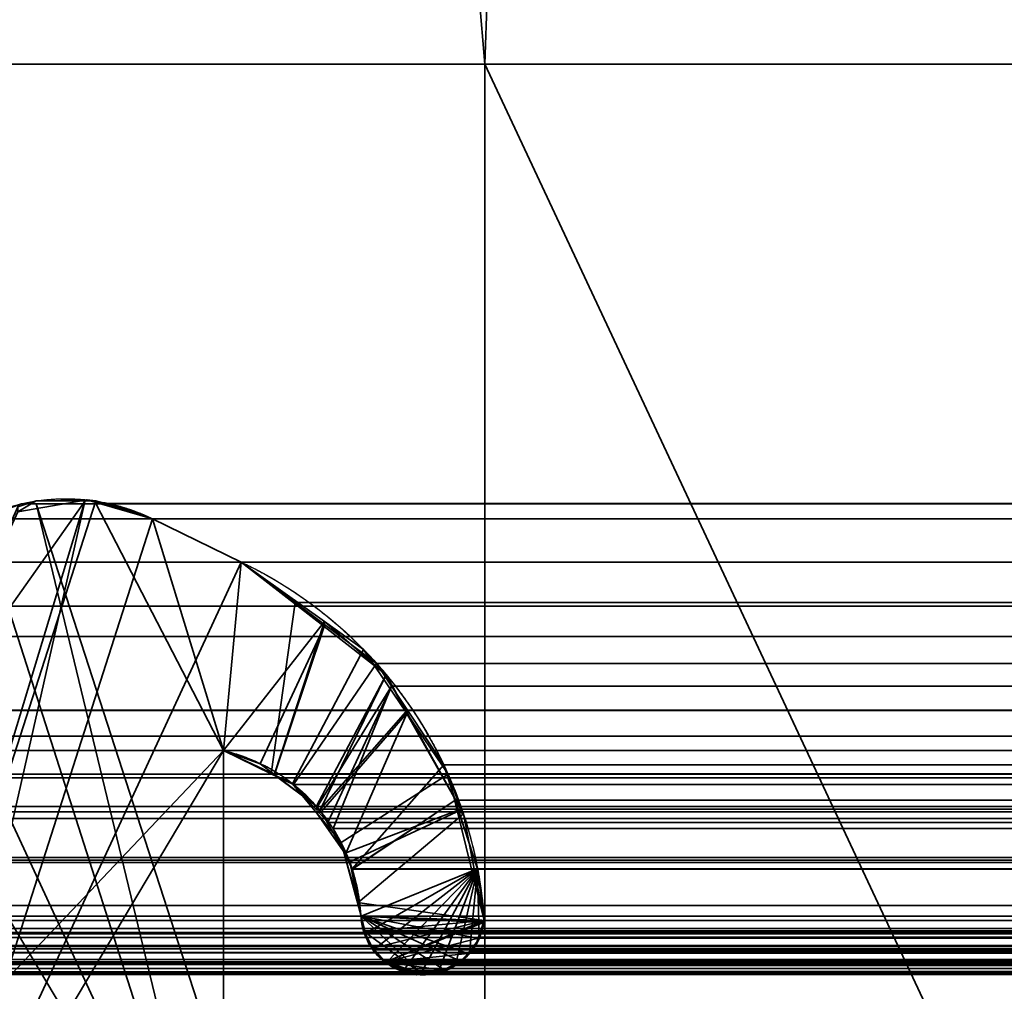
# Model space of a CAD drawing. Header units: millimetres. Extents: x -490 to 6690, y -115 to 152.
# Tile 315 of 656: x 1142.8 to 1147.45, y 8.62 to 13.21. Entities that reach past the tile are written whole.
import ezdxf

# ---------------------------------------------------------------- set-up
doc = ezdxf.new("R2010")
doc.units = ezdxf.units.MM
doc.layers.add('151', color=253, linetype='Continuous')

# ---------------------------------------------------------------- blocks, each defined once
blk = doc.blocks.new('UG_SURFACE_002')
at = {"layer": '151', "color": 252, "linetype": 'Continuous', "lineweight": 35}
for points in [[(2040, -6.2, 2202.5001), (2040, 133.2, 2202.5001), (960, 133.2, 2202.5001), (960, -6.2, 2202.5001)], [(1110, -6.2, 2052.5), (1110, 133.2, 2052.5), (1890, 133.2, 2052.5), (1890, -6.2, 2052.5)]]:
    blk.add_3dface(points, dxfattribs=at)
blk = doc.blocks.new('UG_SURFACE_131')
at = {"layer": '151', "color": 254, "linetype": 'Continuous', "lineweight": 35}
for points in [[(1141, 13, 2016.5), (1145, 13, 2012.5), (1148.7499, 131.75, 2008.75), (1137, 21, 2020.4999)], [(1148.7499, 131.75, -7.5), (1148.7499, 5, -7.5), (1137, 106, -7.5)], [(1145, 13, 2012.5), (1145, 5, 2012.5), (1148.7499, 5, 2008.75), (1148.7499, 131.75, 2008.75)], [(1137, 21, -7.5), (1137, 106, -7.5), (1145, 13, -7.5), (1141, 13, -7.5)], [(1145, 13, -7.5), (1137, 106, -7.5), (1148.7499, 5, -7.5)], [(1145, 13, 2012.5), (1141, 13, 2016.5), (1141, 13, -7.5), (1145, 13, -7.5)], [(1145, 5, 2012.5), (1145, 13, 2012.5), (1145, 13, -7.5), (1145, 5, -7.5)], [(1148.7499, 5, -7.5), (1145, 5, -7.5), (1145, 13, -7.5)]]:
    blk.add_3dface(points, dxfattribs=at)
blk = doc.blocks.new('UG_SURFACE_133')
at = {"layer": '151', "color": 254, "linetype": 'Continuous', "lineweight": 35}
for points in [[(1875.25, -10, 2032.7499), (1875.25, 136.75, 2032.7499), (1124.75, 136.75, 2032.7499), (1124.75, -10, 2032.7499)], [(1137, 21, 2020.4999), (1148.7499, 131.75, 2008.75), (1145, 13, 2012.5), (1141, 13, 2016.5)], [(1148.7499, 131.75, 2008.75), (1148.7499, 5, 2008.75), (1145, 5, 2012.5), (1145, 13, 2012.5)], [(1867.4999, 21, 2025.0001), (1867.4999, -8, 2025.0001), (1132.5001, -8, 2025.0001), (1132.5001, 21, 2025.0001)], [(1863, 5, 2020.4999), (1863, 21, 2020.4999), (1137, 21, 2020.4999), (1137, 5, 2020.4999)], [(1859, 13, 2016.5), (1859, 5, 2016.5), (1141, 5, 2016.5), (1141, 13, 2016.5)], [(1859, 13, 2016.5), (1141, 13, 2016.5), (1145, 13, 2012.5), (1855, 13, 2012.5)], [(1855, 5, 2012.5), (1855, 13, 2012.5), (1145, 13, 2012.5), (1145, 5, 2012.5)]]:
    blk.add_3dface(points, dxfattribs=at)
blk = doc.blocks.new('UG_SURFACE_159')
at = {"layer": '151', "color": 14, "linetype": 'Continuous', "lineweight": 35}
for points in [[(1867.3, -10, 2024.8001), (1867.3, 19, 2024.8001), (1132.7, 19, 2024.8001), (1132.7, -10, 2024.8001)], [(1863.25, 16.25, 2020.75), (1863.25, -22, 2020.75), (1136.75, -22, 2020.75), (1136.75, 16.25, 2020.75)]]:
    blk.add_3dface(points, dxfattribs=at)
blk = doc.blocks.new('UG_SURFACE_160')
at = {"layer": '151', "color": 7, "linetype": 'Continuous', "lineweight": 35}
for points in [[(1136.75, 16, 2020.75), (1136.75, -22, 2020.75), (1863.25, -22, 2020.75), (1863.25, 16, 2020.75)], [(1863, 16, 2020.4999), (1863, -22, 2020.4999), (1137, -22, 2020.4999), (1137, 16, 2020.4999)]]:
    blk.add_3dface(points, dxfattribs=at)
blk = doc.blocks.new('UG_SURFACE_165')
at = {"layer": '151', "color": 253, "linetype": 'Continuous', "lineweight": 35}
for points in [[(1143.4294, 10.853, 2014.0705), (1143.1201, 10.9421, 2014.38), (1143.1121, 10.9407, 2014.3881), (1142.2769, 7.26, 2015.223)], [(1143.1121, 10.9407, 2014.3881), (1142.7932, 10.8848, 2014.7069), (1142.2769, 9.7575, 2015.223), (1142.2769, 8.1895, 2015.223)], [(1142.2769, 8.1895, 2015.223), (1142.2769, 7.26, 2015.223), (1143.1121, 10.9407, 2014.3881)], [(1142.2769, 8.1895, -7.5), (1142.2769, 9.7575, -7.5), (1143.1118, 10.9368, -7.5), (1143.1612, 10.9368, -7.5)], [(1142.7931, 10.9096, -7.5), (1142.8802, 10.9368, -7.5), (1143.1118, 10.9368, -7.5), (1142.2769, 9.7575, -7.5)], [(1143.1612, 10.9368, -7.5), (1143.4294, 10.853, -7.5), (1143.765, 9.7575, -7.5), (1142.2769, 8.1895, -7.5)], [(1142.8802, 10.9368, -7.5), (1142.7931, 10.9096, -7.5), (1142.7932, 10.8848, 2014.7069)], [(1142.8802, 10.9368, -7.5), (1142.7932, 10.8848, 2014.7069), (1143.1121, 10.9407, 2014.3881)], [(1143.1121, 10.9407, 2014.3881), (1143.1118, 10.9368, -7.5), (1142.8802, 10.9368, -7.5)], [(1143.1118, 10.9368, -7.5), (1143.1121, 10.9407, 2014.3881), (1143.1201, 10.9421, 2014.38)], [(1143.1201, 10.9421, 2014.38), (1143.1612, 10.9368, -7.5), (1143.1118, 10.9368, -7.5)], [(1143.1201, 10.9421, 2014.38), (1143.4294, 10.853, -7.5), (1143.1612, 10.9368, -7.5)], [(1143.1201, 10.9421, 2014.38), (1143.4294, 10.853, 2014.0705), (1143.4294, 10.853, -7.5)], [(1142.2769, 7.26, 2015.223), (1143.8484, 10.6485, 2013.6516), (1143.4294, 10.853, 2014.0705)], [(1143.8484, 10.6485, -7.5), (1143.4294, 10.853, -7.5), (1143.4294, 10.853, 2014.0705), (1143.8484, 10.6485, 2013.6516)], [(1143.765, 9.7575, -7.5), (1143.4294, 10.853, -7.5), (1143.8484, 10.6485, -7.5), (1144.2422, 10.3669, -7.5)], [(1143.765, 9.7575, 2013.7351), (1143.8484, 10.6485, 2013.6516), (1142.2769, 7.26, 2015.223)], [(1144.2405, 10.3439, 2013.2594), (1143.8484, 10.6485, 2013.6516), (1143.765, 9.7575, 2013.7351), (1143.939, 9.6957, 2013.561)], [(1143.8484, 10.6485, -7.5), (1143.8484, 10.6485, 2013.6516), (1144.2405, 10.3439, 2013.2594)], [(1144.2405, 10.3439, 2013.2594), (1144.2422, 10.3669, -7.5), (1143.8484, 10.6485, -7.5)], [(1144.0047, 9.6427, -7.5), (1143.765, 9.7575, -7.5), (1144.2422, 10.3669, -7.5)], [(1144.2405, 10.3439, 2013.2594), (1143.939, 9.6957, 2013.561), (1144.0067, 9.6444, 2013.4933)], [(1144.2422, 10.3669, -7.5), (1144.4269, 10.2347, -7.5), (1144.0904, 9.6016, -7.5), (1144.0047, 9.6427, -7.5)], [(1144.0067, 9.6444, 2013.4933), (1144.204, 9.4949, 2013.2959), (1144.5343, 10.1155, 2012.9657), (1144.2405, 10.3439, 2013.2594)], [(1144.2422, 10.3669, -7.5), (1144.2405, 10.3439, 2013.2594), (1144.5343, 10.1155, 2012.9657)], [(1144.5343, 10.1155, 2012.9657), (1144.4269, 10.2347, -7.5), (1144.2422, 10.3669, -7.5)], [(1144.2058, 9.4628, -7.5), (1144.0904, 9.6016, -7.5), (1144.4269, 10.2347, -7.5), (1144.6265, 9.9404, -7.5)], [(1144.5343, 10.1155, 2012.9657), (1144.6265, 9.9404, -7.5), (1144.4269, 10.2347, -7.5)], [(1144.5343, 10.1155, 2012.9657), (1144.204, 9.4949, 2013.2959), (1144.2207, 9.4752, 2013.2792)], [(1144.2207, 9.4752, 2013.2792), (1144.2263, 9.4687, 2013.2737), (1144.6334, 9.9368, 2012.8665), (1144.5343, 10.1155, 2012.9657)], [(1144.5343, 10.1155, 2012.9657), (1144.6334, 9.9368, 2012.8665), (1144.6265, 9.9404, -7.5)], [(1144.6265, 9.9404, -7.5), (1144.8262, 9.6461, -7.5), (1144.3212, 9.324, -7.5), (1144.2058, 9.4628, -7.5)], [(1144.6334, 9.9368, 2012.8665), (1144.2263, 9.4687, 2013.2737), (1144.3411, 9.269, 2013.159)], [(1144.3411, 9.269, 2013.159), (1144.3617, 9.2331, 2013.1383), (1144.8882, 9.4775, 2012.6119), (1144.6334, 9.9368, 2012.8665)], [(1144.6265, 9.9404, -7.5), (1144.6334, 9.9368, 2012.8665), (1144.8882, 9.4775, 2012.6119)], [(1144.8882, 9.4775, 2012.6119), (1144.8262, 9.6461, -7.5), (1144.6265, 9.9404, -7.5)], [(1142.2769, 7.26, -7.5), (1143.765, 9.7575, -7.5), (1143.765, 8.1895, -7.5)], [(1143.765, 9.7575, -7.5), (1142.2769, 7.26, -7.5), (1142.2769, 8.1895, -7.5)], [(1142.2769, 7.26, 2015.223), (1143.765, 8.1895, 2013.7351), (1143.765, 9.7575, 2013.7351)], [(1143.765, 8.1895, -7.5), (1143.765, 9.7575, -7.5), (1143.765, 9.7575, 2013.7351), (1143.765, 8.1895, 2013.7351)], [(1143.765, 9.7575, -7.5), (1144.0047, 9.6427, -7.5), (1144.0067, 9.6444, 2013.4933)], [(1144.0067, 9.6444, 2013.4933), (1143.939, 9.6957, 2013.561), (1143.765, 9.7575, -7.5)], [(1143.939, 9.6957, 2013.561), (1143.765, 9.7575, 2013.7351), (1143.765, 9.7575, -7.5)], [(1144.204, 9.4949, 2013.2959), (1144.0067, 9.6444, 2013.4933), (1144.0047, 9.6427, -7.5)], [(1144.204, 9.4949, 2013.2959), (1144.0047, 9.6427, -7.5), (1144.0904, 9.6016, -7.5)], [(1144.3354, 9.2711, -7.5), (1144.3212, 9.324, -7.5), (1144.8262, 9.6461, -7.5), (1144.8683, 9.4752, -7.5)], [(1144.8882, 9.4775, 2012.6119), (1144.8683, 9.4752, -7.5), (1144.8262, 9.6461, -7.5)], [(1144.0904, 9.6016, -7.5), (1144.2058, 9.4628, -7.5), (1144.2207, 9.4752, 2013.2792)], [(1144.2207, 9.4752, 2013.2792), (1144.204, 9.4949, 2013.2959), (1144.0904, 9.6016, -7.5)], [(1144.2263, 9.4687, 2013.2737), (1144.2207, 9.4752, 2013.2792), (1144.2058, 9.4628, -7.5)], [(1144.3411, 9.269, 2013.159), (1144.2263, 9.4687, 2013.2737), (1144.2058, 9.4628, -7.5)], [(1144.2058, 9.4628, -7.5), (1144.3212, 9.324, -7.5), (1144.3411, 9.269, 2013.159)], [(1144.3976, 9.0398, -7.5), (1144.3354, 9.2711, -7.5), (1144.8683, 9.4752, -7.5), (1144.9964, 8.9555, -7.5)], [(1144.8987, 9.4585, 2012.6014), (1144.8882, 9.4775, 2012.6119), (1144.3617, 9.2331, 2013.1383), (1144.4017, 9.0398, 2013.0985)], [(1144.4017, 9.0398, 2013.0985), (1144.4149, 8.9755, 2013.0851), (1144.9964, 8.9555, 2012.5036), (1144.8987, 9.4585, 2012.6014)], [(1144.8683, 9.4752, -7.5), (1144.8882, 9.4775, 2012.6119), (1144.8987, 9.4585, 2012.6014)], [(1144.8987, 9.4585, 2012.6014), (1144.9964, 8.9555, -7.5), (1144.8683, 9.4752, -7.5)], [(1144.8987, 9.4585, 2012.6014), (1144.9964, 8.9555, 2012.5036), (1144.9964, 8.9555, -7.5)], [(1144.3212, 9.324, -7.5), (1144.3354, 9.2711, -7.5), (1144.3411, 9.269, 2013.159)], [(1144.3354, 9.2711, -7.5), (1144.3976, 9.0398, -7.5), (1144.4017, 9.0398, 2013.0985)], [(1144.4017, 9.0398, 2013.0985), (1144.3617, 9.2331, 2013.1383), (1144.3354, 9.2711, -7.5)], [(1144.3617, 9.2331, 2013.1383), (1144.3411, 9.269, 2013.159), (1144.3354, 9.2711, -7.5)], [(1144.3976, 9.0398, -7.5), (1144.4149, 8.9755, -7.5), (1144.4149, 8.9755, 2013.0851)], [(1144.4149, 8.9755, 2013.0851), (1144.4017, 9.0398, 2013.0985), (1144.3976, 9.0398, -7.5)], [(1144.9964, 8.9555, -7.5), (1144.4149, 8.9755, -7.5), (1144.3976, 9.0398, -7.5)], [(1144.4149, 8.9755, -7.5), (1144.4347, 8.9011, -7.5), (1144.4315, 8.9016, 2013.0687)], [(1144.4315, 8.9016, 2013.0687), (1144.4211, 8.9281, 2013.0789), (1144.4149, 8.9755, -7.5)], [(1144.4211, 8.9281, 2013.0789), (1144.4149, 8.9755, 2013.0851), (1144.4149, 8.9755, -7.5)], [(1144.4347, 8.9011, -7.5), (1144.4149, 8.9755, -7.5), (1144.9964, 8.9555, -7.5)], [(1144.7031, 8.7035, 2012.7969), (1144.4149, 8.9755, 2013.0851), (1144.4211, 8.9281, 2013.0789), (1144.4315, 8.9016, 2013.0687)], [(1144.4149, 8.9755, 2013.0851), (1144.7031, 8.7035, 2012.7969), (1144.807, 8.7219, 2012.6932)], [(1144.4149, 8.9755, 2013.0851), (1144.8852, 8.7637, 2012.6147), (1144.9152, 8.7853, 2012.5847), (1144.9236, 8.7973, 2012.5763)], [(1144.4149, 8.9755, 2013.0851), (1144.9723, 8.8702, 2012.5277), (1144.9938, 8.9461, 2012.5062)], [(1144.807, 8.7219, 2012.6932), (1144.8337, 8.7266, 2012.6662), (1144.8852, 8.7637, 2012.6147), (1144.4149, 8.9755, 2013.0851)], [(1144.9236, 8.7973, 2012.5763), (1144.9711, 8.8662, 2012.5289), (1144.9723, 8.8702, 2012.5277), (1144.4149, 8.9755, 2013.0851)], [(1144.9938, 8.9461, 2012.5062), (1144.9964, 8.9555, 2012.5036), (1144.4149, 8.9755, 2013.0851)], [(1144.9964, 8.9555, -7.5), (1144.472, 8.8253, -7.5), (1144.4466, 8.8564, -7.5), (1144.4347, 8.9011, -7.5)], [(1144.9964, 8.9555, -7.5), (1144.529, 8.7588, -7.5), (1144.5247, 8.761, -7.5), (1144.472, 8.8253, -7.5)], [(1144.529, 8.7588, -7.5), (1144.9964, 8.9555, -7.5), (1144.9932, 8.946, -7.5)], [(1144.529, 8.7588, -7.5), (1144.9932, 8.946, -7.5), (1144.9678, 8.8716, -7.5)], [(1144.9678, 8.8716, -7.5), (1144.9932, 8.946, -7.5), (1144.9938, 8.9461, 2012.5062)], [(1144.9938, 8.9461, 2012.5062), (1144.9723, 8.8702, 2012.5277), (1144.9678, 8.8716, -7.5)], [(1144.9932, 8.946, -7.5), (1144.9964, 8.9555, -7.5), (1144.9964, 8.9555, 2012.5036)], [(1144.9964, 8.9555, 2012.5036), (1144.9938, 8.9461, 2012.5062), (1144.9932, 8.946, -7.5)], [(1144.4551, 8.8411, 2013.0451), (1144.4315, 8.9016, 2013.0687), (1144.4347, 8.9011, -7.5)], [(1144.4315, 8.9016, 2013.0687), (1144.4551, 8.8411, 2013.0451), (1144.4696, 8.8254, 2013.0303)], [(1144.4696, 8.8254, 2013.0303), (1144.5299, 8.7605, 2012.97), (1144.7031, 8.7035, 2012.7969), (1144.4315, 8.9016, 2013.0687)], [(1144.4347, 8.9011, -7.5), (1144.4466, 8.8564, -7.5), (1144.4551, 8.8411, 2013.0451)], [(1144.4466, 8.8564, -7.5), (1144.472, 8.8253, -7.5), (1144.4696, 8.8254, 2013.0303)], [(1144.4696, 8.8254, 2013.0303), (1144.4551, 8.8411, 2013.0451), (1144.4466, 8.8564, -7.5)], [(1144.529, 8.7588, -7.5), (1144.9678, 8.8716, -7.5), (1144.9566, 8.8389, -7.5), (1144.9201, 8.8, -7.5)], [(1144.9711, 8.8662, 2012.5289), (1144.9201, 8.8, -7.5), (1144.9566, 8.8389, -7.5)], [(1144.9711, 8.8662, 2012.5289), (1144.9236, 8.7973, 2012.5763), (1144.9201, 8.8, -7.5)], [(1144.9566, 8.8389, -7.5), (1144.9678, 8.8716, -7.5), (1144.9723, 8.8702, 2012.5277)], [(1144.9723, 8.8702, 2012.5277), (1144.9711, 8.8662, 2012.5289), (1144.9566, 8.8389, -7.5)], [(1144.5299, 8.7605, 2012.97), (1144.4696, 8.8254, 2013.0303), (1144.472, 8.8253, -7.5)], [(1144.472, 8.8253, -7.5), (1144.5247, 8.761, -7.5), (1144.5299, 8.7605, 2012.97)], [(1144.529, 8.7588, -7.5), (1144.9201, 8.8, -7.5), (1144.8842, 8.7619, -7.5)], [(1144.8842, 8.7619, -7.5), (1144.9201, 8.8, -7.5), (1144.9236, 8.7973, 2012.5763)], [(1144.9236, 8.7973, 2012.5763), (1144.9152, 8.7853, 2012.5847), (1144.8842, 8.7619, -7.5)], [(1144.5247, 8.761, -7.5), (1144.529, 8.7588, -7.5), (1144.5299, 8.7605, 2012.97)], [(1144.8842, 8.7619, -7.5), (1144.8722, 8.7491, -7.5), (1144.8051, 8.7214, -7.5), (1144.529, 8.7588, -7.5)], [(1144.5403, 8.7493, 2012.9597), (1144.5299, 8.7605, 2012.97), (1144.529, 8.7588, -7.5)], [(1144.529, 8.7588, -7.5), (1144.6084, 8.7196, -7.5), (1144.6079, 8.7245, 2012.892)], [(1144.6079, 8.7245, 2012.892), (1144.5403, 8.7493, 2012.9597), (1144.529, 8.7588, -7.5)], [(1144.6084, 8.7196, -7.5), (1144.529, 8.7588, -7.5), (1144.8051, 8.7214, -7.5)], [(1144.6937, 8.7018, 2012.8064), (1144.5299, 8.7605, 2012.97), (1144.5403, 8.7493, 2012.9597), (1144.6079, 8.7245, 2012.892)], [(1144.6937, 8.7018, 2012.8064), (1144.7031, 8.7035, 2012.7969), (1144.5299, 8.7605, 2012.97)], [(1144.8051, 8.7214, -7.5), (1144.8722, 8.7491, -7.5), (1144.8852, 8.7637, 2012.6147)], [(1144.8852, 8.7637, 2012.6147), (1144.8337, 8.7266, 2012.6662), (1144.8051, 8.7214, -7.5)], [(1144.8722, 8.7491, -7.5), (1144.8842, 8.7619, -7.5), (1144.8852, 8.7637, 2012.6147)], [(1144.9152, 8.7853, 2012.5847), (1144.8852, 8.7637, 2012.6147), (1144.8842, 8.7619, -7.5)], [(1144.6079, 8.7245, 2012.892), (1144.6084, 8.7196, -7.5), (1144.6351, 8.7063, -7.5)], [(1144.6773, 8.6989, 2012.8226), (1144.6079, 8.7245, 2012.892), (1144.6351, 8.7063, -7.5)], [(1144.6079, 8.7245, 2012.892), (1144.6773, 8.6989, 2012.8226), (1144.6937, 8.7018, 2012.8064)], [(1144.6943, 8.7043, -7.5), (1144.6351, 8.7063, -7.5), (1144.6084, 8.7196, -7.5), (1144.8051, 8.7214, -7.5)], [(1144.6351, 8.7063, -7.5), (1144.6943, 8.7043, -7.5), (1144.6937, 8.7018, 2012.8064)], [(1144.6937, 8.7018, 2012.8064), (1144.6773, 8.6989, 2012.8226), (1144.6351, 8.7063, -7.5)], [(1144.7031, 8.7035, 2012.7969), (1144.6937, 8.7018, 2012.8064), (1144.6943, 8.7043, -7.5)], [(1144.7039, 8.7039, -7.5), (1144.6943, 8.7043, -7.5), (1144.8051, 8.7214, -7.5)], [(1144.6943, 8.7043, -7.5), (1144.7039, 8.7039, -7.5), (1144.7031, 8.7035, 2012.7969)], [(1144.807, 8.7219, 2012.6932), (1144.7031, 8.7035, 2012.7969), (1144.7039, 8.7039, -7.5)], [(1144.7039, 8.7039, -7.5), (1144.7582, 8.7021, -7.5), (1144.807, 8.7219, 2012.6932)], [(1144.8051, 8.7214, -7.5), (1144.7582, 8.7021, -7.5), (1144.7039, 8.7039, -7.5)], [(1144.7582, 8.7021, -7.5), (1144.8051, 8.7214, -7.5), (1144.807, 8.7219, 2012.6932)], [(1144.8337, 8.7266, 2012.6662), (1144.807, 8.7219, 2012.6932), (1144.8051, 8.7214, -7.5)]]:
    blk.add_3dface(points, dxfattribs=at)
blk = doc.blocks.new('UG_SURFACE_166')
at = {"layer": '151', "color": 253, "linetype": 'Continuous', "lineweight": 35}
for points in [[(1142.612, 10.853, 2014.888), (1142.8112, 10.9236, 2014.6887), (1142.8801, 10.9237, 2014.6198), (1143.765, 7.26, 2013.7351)], [(1142.8112, 10.9236, 2014.6887), (1142.612, 10.853, 2014.888), (1857.388, 10.853, 2014.888)], [(1857.1888, 10.9236, 2014.6887), (1857.1199, 10.9237, 2014.6198), (1142.8801, 10.9237, 2014.6198), (1142.8112, 10.9236, 2014.6887)], [(1142.8112, 10.9236, 2014.6887), (1857.388, 10.853, 2014.888), (1857.1888, 10.9236, 2014.6887)], [(1142.8801, 10.9237, 2014.6198), (1857.1199, 10.9237, 2014.6198), (1856.8387, 10.9244, 2014.3387), (1143.1613, 10.9244, 2014.3387)], [(1142.8801, 10.9237, 2014.6198), (1143.1613, 10.9244, 2014.3387), (1143.765, 9.7575, 2013.7351), (1143.765, 8.1895, 2013.7351)], [(1143.765, 8.1895, 2013.7351), (1143.765, 7.26, 2013.7351), (1142.8801, 10.9237, 2014.6198)], [(1143.2259, 10.9245, 2014.2741), (1143.1613, 10.9244, 2014.3387), (1856.8387, 10.9244, 2014.3387)], [(1143.765, 9.7575, 2013.7351), (1143.1613, 10.9244, 2014.3387), (1143.2259, 10.9245, 2014.2741), (1143.4294, 10.853, 2014.0705)], [(1143.2259, 10.9245, 2014.2741), (1856.8387, 10.9244, 2014.3387), (1856.7741, 10.9245, 2014.2741)], [(1856.7741, 10.9245, 2014.2741), (1143.4294, 10.853, 2014.0705), (1143.2259, 10.9245, 2014.2741)], [(1856.7741, 10.9245, 2014.2741), (1856.5706, 10.853, 2014.0705), (1143.4294, 10.853, 2014.0705)], [(1142.612, 10.853, 2014.888), (1142.193, 10.6485, 2015.3072), (1857.807, 10.6485, 2015.3072), (1857.388, 10.853, 2014.888)], [(1143.765, 7.26, 2013.7351), (1142.193, 10.6485, 2015.3072), (1142.612, 10.853, 2014.888)], [(1143.8484, 10.6485, 2013.6516), (1143.4294, 10.853, 2014.0705), (1856.5706, 10.853, 2014.0705), (1856.1516, 10.6485, 2013.6516)], [(1143.765, 9.7575, 2013.7351), (1143.4294, 10.853, 2014.0705), (1143.8484, 10.6485, 2013.6516)], [(1858.1516, 10.44, 2015.6517), (1857.807, 10.6485, 2015.3072), (1142.193, 10.6485, 2015.3072), (1141.8484, 10.44, 2015.6517)], [(1142.2769, 9.7575, 2015.223), (1142.193, 10.6485, 2015.3072), (1143.765, 7.26, 2013.7351)], [(1143.8484, 10.6485, 2013.6516), (1144.1035, 10.4574, 2013.3965), (1143.9905, 9.6484, 2013.5095), (1143.765, 9.7575, 2013.7351)], [(1143.8484, 10.6485, 2013.6516), (1856.1516, 10.6485, 2013.6516), (1855.8965, 10.4574, 2013.3965), (1144.1035, 10.4574, 2013.3965)], [(1141.8484, 10.44, 2015.6517), (1141.7125, 10.2966, 2015.7874), (1858.2875, 10.2966, 2015.7874)], [(1141.8484, 10.44, 2015.6517), (1858.2875, 10.2966, 2015.7874), (1858.1516, 10.44, 2015.6517)], [(1144.1035, 10.4574, 2013.3965), (1144.4877, 10.1696, 2013.0122), (1144.0957, 9.5975, 2013.4044), (1143.9905, 9.6484, 2013.5095)], [(1144.4877, 10.1696, 2013.0122), (1144.1035, 10.4574, 2013.3965), (1855.8965, 10.4574, 2013.3965)], [(1144.4877, 10.1696, 2013.0122), (1855.8965, 10.4574, 2013.3965), (1855.5123, 10.1696, 2013.0122)], [(1858.6174, 9.9482, 2016.1176), (1858.2875, 10.2966, 2015.7874), (1141.7125, 10.2966, 2015.7874), (1141.3826, 9.9482, 2016.1176)], [(1144.2013, 9.4807, 2013.2987), (1144.0957, 9.5975, 2013.4044), (1144.4877, 10.1696, 2013.0122), (1144.5594, 10.0617, 2012.9406)], [(1855.5123, 10.1696, 2013.0122), (1144.5594, 10.0617, 2012.9406), (1144.4877, 10.1696, 2013.0122)], [(1855.5123, 10.1696, 2013.0122), (1855.4406, 10.0617, 2012.9406), (1144.5594, 10.0617, 2012.9406)], [(1144.2577, 9.4183, 2013.2422), (1144.2013, 9.4807, 2013.2987), (1144.5594, 10.0617, 2012.9406)], [(1144.5594, 10.0617, 2012.9406), (1144.2828, 9.3905, 2013.2172), (1144.2577, 9.4183, 2013.2422)], [(1144.3735, 9.1995, 2013.1264), (1144.2828, 9.3905, 2013.2172), (1144.5594, 10.0617, 2012.9406), (1144.8056, 9.6908, 2012.6944)], [(1144.8056, 9.6908, 2012.6944), (1144.5594, 10.0617, 2012.9406), (1855.4406, 10.0617, 2012.9406)], [(1144.8056, 9.6908, 2012.6944), (1855.4406, 10.0617, 2012.9406), (1855.1944, 9.6908, 2012.6944)], [(1141.3826, 9.9482, 2016.1176), (1141.3213, 9.8258, 2016.1786), (1858.6787, 9.8258, 2016.1786)], [(1141.3826, 9.9482, 2016.1176), (1858.6787, 9.8258, 2016.1786), (1858.6174, 9.9482, 2016.1176)], [(1858.8448, 9.4937, 2016.3448), (1858.6787, 9.8258, 2016.1786), (1141.3213, 9.8258, 2016.1786), (1141.1552, 9.4937, 2016.3448)], [(1142.2769, 9.7575, 2015.223), (1857.7231, 9.7575, 2015.223), (1857.9726, 9.6464, 2015.4727), (1142.0274, 9.6464, 2015.4727)], [(1142.2769, 9.7575, 2015.223), (1142.2769, 8.1895, 2015.223), (1857.7231, 8.1895, 2015.223), (1857.7231, 9.7575, 2015.223)], [(1143.765, 7.26, 2013.7351), (1143.765, 5.4905, 2013.7351), (1142.2769, 8.1895, 2015.223), (1142.2769, 9.7575, 2015.223)], [(1143.9905, 9.6484, 2013.5095), (1856.0095, 9.6484, 2013.5095), (1856.235, 9.7575, 2013.7351), (1143.765, 9.7575, 2013.7351)], [(1143.765, 8.1895, 2013.7351), (1143.765, 9.7575, 2013.7351), (1856.235, 9.7575, 2013.7351), (1856.235, 8.1895, 2013.7351)], [(1144.8056, 9.6908, 2012.6944), (1144.8597, 9.5244, 2012.6402), (1144.3735, 9.1995, 2013.1264)], [(1855.1944, 9.6908, 2012.6944), (1144.8597, 9.5244, 2012.6402), (1144.8056, 9.6908, 2012.6944)], [(1855.1944, 9.6908, 2012.6944), (1855.1403, 9.5244, 2012.6402), (1144.8597, 9.5244, 2012.6402)], [(1858.0106, 9.6295, 2015.5108), (1141.8239, 9.4688, 2015.6763), (1141.9894, 9.6295, 2015.5108)], [(1858.0106, 9.6295, 2015.5108), (1858.1761, 9.4688, 2015.6763), (1141.8239, 9.4688, 2015.6763)], [(1141.9894, 9.6295, 2015.5108), (1142.0274, 9.6464, 2015.4727), (1857.9726, 9.6464, 2015.4727), (1858.0106, 9.6295, 2015.5108)], [(1855.9043, 9.5975, 2013.4044), (1143.9905, 9.6484, 2013.5095), (1144.0957, 9.5975, 2013.4044)], [(1855.9043, 9.5975, 2013.4044), (1856.0095, 9.6484, 2013.5095), (1143.9905, 9.6484, 2013.5095)], [(1144.0957, 9.5975, 2013.4044), (1855.7987, 9.4807, 2013.2987), (1855.9043, 9.5975, 2013.4044)], [(1144.0957, 9.5975, 2013.4044), (1144.2013, 9.4807, 2013.2987), (1855.7987, 9.4807, 2013.2987)], [(1141.106, 9.2524, 2016.3939), (1858.894, 9.2524, 2016.3939), (1858.8448, 9.4937, 2016.3448)], [(1141.1552, 9.4937, 2016.3448), (1141.106, 9.2524, 2016.3939), (1858.8448, 9.4937, 2016.3448)], [(1144.374, 9.1971, 2013.1259), (1144.3735, 9.1995, 2013.1264), (1144.8597, 9.5244, 2012.6402)], [(1144.8597, 9.5244, 2012.6402), (1144.9656, 9.1992, 2012.5344), (1144.4149, 8.9755, 2013.0851), (1144.374, 9.1971, 2013.1259)], [(1144.9656, 9.1992, 2012.5344), (1144.8597, 9.5244, 2012.6402), (1855.1403, 9.5244, 2012.6402)], [(1144.9656, 9.1992, 2012.5344), (1855.1403, 9.5244, 2012.6402), (1855.0344, 9.1992, 2012.5344)], [(1141.7909, 9.4368, 2015.7092), (1141.8239, 9.4688, 2015.6763), (1858.1761, 9.4688, 2015.6763), (1858.2091, 9.4368, 2015.7092)], [(1144.2577, 9.4183, 2013.2422), (1855.7423, 9.4183, 2013.2422), (1855.7987, 9.4807, 2013.2987), (1144.2013, 9.4807, 2013.2987)], [(1858.3156, 9.2399, 2015.8157), (1141.6844, 9.2399, 2015.8157), (1141.7909, 9.4368, 2015.7092)], [(1858.2091, 9.4368, 2015.7092), (1858.3156, 9.2399, 2015.8157), (1141.7909, 9.4368, 2015.7092)], [(1144.2577, 9.4183, 2013.2422), (1855.6265, 9.1995, 2013.1264), (1855.7172, 9.3905, 2013.2172)], [(1855.6265, 9.1995, 2013.1264), (1144.2577, 9.4183, 2013.2422), (1144.2828, 9.3905, 2013.2172)], [(1855.7172, 9.3905, 2013.2172), (1855.7423, 9.4183, 2013.2422), (1144.2577, 9.4183, 2013.2422)], [(1144.2828, 9.3905, 2013.2172), (1855.626, 9.1971, 2013.1259), (1855.6265, 9.1995, 2013.1264)], [(1144.2828, 9.3905, 2013.2172), (1144.3735, 9.1995, 2013.1264), (1855.626, 9.1971, 2013.1259)], [(1141.0455, 8.9555, 2016.4545), (1858.9545, 8.9555, 2016.4545), (1858.894, 9.2524, 2016.3939), (1141.106, 9.2524, 2016.3939)], [(1858.3691, 9.0261, 2015.8691), (1141.6309, 9.0263, 2015.8691), (1141.6789, 9.2299, 2015.821)], [(1141.6789, 9.2299, 2015.821), (1141.6844, 9.2399, 2015.8157), (1858.3156, 9.2399, 2015.8157), (1858.3211, 9.2299, 2015.821)], [(1858.3211, 9.2299, 2015.821), (1858.3691, 9.0261, 2015.8691), (1141.6789, 9.2299, 2015.821)], [(1144.3735, 9.1995, 2013.1264), (1144.374, 9.1971, 2013.1259), (1855.626, 9.1971, 2013.1259)], [(1144.4149, 8.9755, 2013.0851), (1855.5851, 8.9755, 2013.0851), (1855.626, 9.1971, 2013.1259), (1144.374, 9.1971, 2013.1259)], [(1144.4331, 8.8919, 2013.0668), (1144.4266, 8.9064, 2013.0734), (1144.4149, 8.9755, 2013.0851), (1144.9656, 9.1992, 2012.5344)], [(1144.4743, 8.8171, 2013.0258), (1144.4587, 8.8351, 2013.0413), (1144.4331, 8.8919, 2013.0668), (1144.9656, 9.1992, 2012.5344)], [(1144.5353, 8.7569, 2012.9647), (1144.5184, 8.7661, 2012.9817), (1144.4743, 8.8171, 2013.0258), (1144.9656, 9.1992, 2012.5344)], [(1144.9656, 9.1992, 2012.5344), (1144.6117, 8.7151, 2012.8882), (1144.5353, 8.7569, 2012.9647)], [(1144.6967, 8.704, 2012.8033), (1144.6202, 8.7105, 2012.8798), (1144.6117, 8.7151, 2012.8882), (1144.9656, 9.1992, 2012.5344)], [(1144.9656, 9.1992, 2012.5344), (1144.7815, 8.7133, 2012.7184), (1144.7448, 8.7, 2012.7554), (1144.6967, 8.704, 2012.8033)], [(1144.9656, 9.1992, 2012.5344), (1144.8618, 8.7425, 2012.6381), (1144.7815, 8.7133, 2012.7184)], [(1144.9265, 8.8012, 2012.5735), (1144.8631, 8.743, 2012.6369), (1144.8618, 8.7425, 2012.6381), (1144.9656, 9.1992, 2012.5344)], [(1144.9656, 9.1992, 2012.5344), (1144.9733, 8.8725, 2012.5268), (1144.9385, 8.8122, 2012.5616), (1144.9265, 8.8012, 2012.5735)], [(1855.0344, 9.1992, 2012.5344), (1144.9964, 8.9555, 2012.5036), (1144.9656, 9.1992, 2012.5344)], [(1144.9656, 9.1992, 2012.5344), (1144.9964, 8.9555, 2012.5036), (1144.9758, 8.8768, 2012.5241), (1144.9733, 8.8725, 2012.5268)], [(1855.0344, 9.1992, 2012.5344), (1855.0036, 8.9555, 2012.5036), (1144.9964, 8.9555, 2012.5036)], [(1858.373, 8.9755, 2015.8732), (1141.627, 8.9755, 2015.8732), (1141.6309, 9.0263, 2015.8691)], [(1858.3691, 9.0261, 2015.8691), (1858.373, 8.9755, 2015.8732), (1141.6309, 9.0263, 2015.8691)], [(1858.9545, 8.9555, 2016.4545), (1141.0455, 8.9555, 2016.4545), (1141.0598, 8.8931, 2016.4402)], [(1858.9402, 8.8931, 2016.4402), (1858.9545, 8.9555, 2016.4545), (1141.0598, 8.8931, 2016.4402)], [(1858.373, 8.9755, 2015.8732), (1858.3838, 8.9175, 2015.8837), (1141.6162, 8.9175, 2015.8837), (1141.627, 8.9755, 2015.8732)], [(1855.5851, 8.9755, 2013.0851), (1144.4149, 8.9755, 2013.0851), (1144.4266, 8.9064, 2013.0734)], [(1855.5734, 8.9064, 2013.0734), (1855.5851, 8.9755, 2013.0851), (1144.4266, 8.9064, 2013.0734)], [(1144.9758, 8.8768, 2012.5241), (1855.0036, 8.9555, 2012.5036), (1855.0242, 8.8768, 2012.5241)], [(1144.9758, 8.8768, 2012.5241), (1144.9964, 8.9555, 2012.5036), (1855.0036, 8.9555, 2012.5036)], [(1141.0598, 8.8931, 2016.4402), (1141.0691, 8.8749, 2016.4309), (1858.9309, 8.8749, 2016.4309), (1858.9402, 8.8931, 2016.4402)], [(1858.3874, 8.8981, 2015.8873), (1141.5837, 8.8372, 2015.9163), (1141.6126, 8.8981, 2015.8873)], [(1858.3874, 8.8981, 2015.8873), (1858.4163, 8.8372, 2015.9163), (1141.5837, 8.8372, 2015.9163)], [(1141.6126, 8.8981, 2015.8873), (1858.3838, 8.9175, 2015.8837), (1858.3874, 8.8981, 2015.8873)], [(1141.6126, 8.8981, 2015.8873), (1141.6162, 8.9175, 2015.8837), (1858.3838, 8.9175, 2015.8837)], [(1144.4266, 8.9064, 2013.0734), (1144.4331, 8.8919, 2013.0668), (1855.5669, 8.8919, 2013.0668), (1855.5734, 8.9064, 2013.0734)], [(1855.5413, 8.8351, 2013.0413), (1144.4331, 8.8919, 2013.0668), (1144.4587, 8.8351, 2013.0413)], [(1855.5413, 8.8351, 2013.0413), (1855.5669, 8.8919, 2013.0668), (1144.4331, 8.8919, 2013.0668)], [(1858.9309, 8.8749, 2016.4309), (1141.0691, 8.8749, 2016.4309), (1141.0966, 8.8214, 2016.4034)], [(1858.9034, 8.8214, 2016.4034), (1858.9309, 8.8749, 2016.4309), (1141.0966, 8.8214, 2016.4034)], [(1144.9385, 8.8122, 2012.5616), (1855.0267, 8.8725, 2012.5268), (1855.0615, 8.8122, 2012.5616)], [(1144.9385, 8.8122, 2012.5616), (1144.9733, 8.8725, 2012.5268), (1855.0267, 8.8725, 2012.5268)], [(1855.0242, 8.8768, 2012.5241), (1144.9733, 8.8725, 2012.5268), (1144.9758, 8.8768, 2012.5241)], [(1855.0242, 8.8768, 2012.5241), (1855.0267, 8.8725, 2012.5268), (1144.9733, 8.8725, 2012.5268)], [(1141.0966, 8.8214, 2016.4034), (1141.114, 8.8035, 2016.386), (1858.886, 8.8035, 2016.386), (1858.9034, 8.8214, 2016.4034)], [(1858.8387, 8.755, 2016.3386), (1141.114, 8.8035, 2016.386), (1141.1613, 8.755, 2016.3386)], [(1858.8387, 8.755, 2016.3386), (1858.886, 8.8035, 2016.386), (1141.114, 8.8035, 2016.386)], [(1858.4187, 8.8321, 2015.9187), (1141.5257, 8.7706, 2015.9743), (1141.5813, 8.8321, 2015.9187)], [(1858.4187, 8.8321, 2015.9187), (1858.4743, 8.7706, 2015.9743), (1141.5257, 8.7706, 2015.9743)], [(1141.5813, 8.8321, 2015.9187), (1858.4163, 8.8372, 2015.9163), (1858.4187, 8.8321, 2015.9187)], [(1141.5813, 8.8321, 2015.9187), (1141.5837, 8.8372, 2015.9163), (1858.4163, 8.8372, 2015.9163)], [(1144.4587, 8.8351, 2013.0413), (1144.4743, 8.8171, 2013.0258), (1855.5257, 8.8171, 2013.0258), (1855.5413, 8.8351, 2013.0413)], [(1855.5257, 8.8171, 2013.0258), (1144.4743, 8.8171, 2013.0258), (1144.5184, 8.7661, 2012.9817)], [(1855.4816, 8.7661, 2012.9817), (1855.5257, 8.8171, 2013.0258), (1144.5184, 8.7661, 2012.9817)], [(1144.8631, 8.743, 2012.6369), (1855.0735, 8.8012, 2012.5735), (1855.1369, 8.743, 2012.6369)], [(1144.8631, 8.743, 2012.6369), (1144.9265, 8.8012, 2012.5735), (1855.0735, 8.8012, 2012.5735)], [(1855.0615, 8.8122, 2012.5616), (1144.9265, 8.8012, 2012.5735), (1144.9385, 8.8122, 2012.5616)], [(1855.0615, 8.8122, 2012.5616), (1855.0735, 8.8012, 2012.5735), (1144.9265, 8.8012, 2012.5735)], [(1141.1613, 8.755, 2016.3386), (1141.181, 8.7469, 2016.319), (1858.819, 8.7469, 2016.319), (1858.8387, 8.755, 2016.3386)], [(1141.2622, 8.7133, 2016.2377), (1858.7378, 8.7133, 2016.2377), (1858.819, 8.7469, 2016.319), (1141.181, 8.7469, 2016.319)], [(1858.4834, 8.7605, 2015.9833), (1141.453, 8.7288, 2016.047), (1141.5166, 8.7605, 2015.9833)], [(1858.4834, 8.7605, 2015.9833), (1858.547, 8.7288, 2016.047), (1141.453, 8.7288, 2016.047)], [(1141.5166, 8.7605, 2015.9833), (1858.4743, 8.7706, 2015.9743), (1858.4834, 8.7605, 2015.9833)], [(1141.5166, 8.7605, 2015.9833), (1141.5257, 8.7706, 2015.9743), (1858.4743, 8.7706, 2015.9743)], [(1144.5184, 8.7661, 2012.9817), (1144.5353, 8.7569, 2012.9647), (1855.4647, 8.7569, 2012.9647), (1855.4816, 8.7661, 2012.9817)], [(1144.6117, 8.7151, 2012.8882), (1855.3883, 8.7151, 2012.8882), (1855.4647, 8.7569, 2012.9647), (1144.5353, 8.7569, 2012.9647)], [(1858.707, 8.7005, 2016.207), (1141.2622, 8.7133, 2016.2377), (1141.293, 8.7005, 2016.207)], [(1858.707, 8.7005, 2016.207), (1858.7378, 8.7133, 2016.2377), (1141.2622, 8.7133, 2016.2377)], [(1141.293, 8.7005, 2016.207), (1141.3445, 8.7034, 2016.1555), (1858.6555, 8.7034, 2016.1555), (1858.707, 8.7005, 2016.207)], [(1141.3631, 8.7044, 2016.1369), (1858.6369, 8.7044, 2016.1369), (1858.6555, 8.7034, 2016.1555), (1141.3445, 8.7034, 2016.1555)], [(1858.5905, 8.707, 2016.0904), (1141.3631, 8.7044, 2016.1369), (1141.4095, 8.707, 2016.0904)], [(1858.5905, 8.707, 2016.0904), (1858.6369, 8.7044, 2016.1369), (1141.3631, 8.7044, 2016.1369)], [(1141.4095, 8.707, 2016.0904), (1858.547, 8.7288, 2016.047), (1858.5905, 8.707, 2016.0904)], [(1141.4095, 8.707, 2016.0904), (1141.453, 8.7288, 2016.047), (1858.547, 8.7288, 2016.047)], [(1855.3798, 8.7105, 2012.8798), (1144.6117, 8.7151, 2012.8882), (1144.6202, 8.7105, 2012.8798)], [(1855.3798, 8.7105, 2012.8798), (1855.3883, 8.7151, 2012.8882), (1144.6117, 8.7151, 2012.8882)], [(1144.6202, 8.7105, 2012.8798), (1144.6967, 8.704, 2012.8033), (1855.3033, 8.704, 2012.8033), (1855.3798, 8.7105, 2012.8798)], [(1855.2552, 8.7, 2012.7554), (1144.6967, 8.704, 2012.8033), (1144.7448, 8.7, 2012.7554)], [(1855.2552, 8.7, 2012.7554), (1855.3033, 8.704, 2012.8033), (1144.6967, 8.704, 2012.8033)], [(1144.7448, 8.7, 2012.7554), (1855.2185, 8.7133, 2012.7184), (1855.2552, 8.7, 2012.7554)], [(1144.7448, 8.7, 2012.7554), (1144.7815, 8.7133, 2012.7184), (1855.2185, 8.7133, 2012.7184)], [(1144.8618, 8.7425, 2012.6381), (1855.1382, 8.7425, 2012.6381), (1855.2185, 8.7133, 2012.7184), (1144.7815, 8.7133, 2012.7184)], [(1855.1369, 8.743, 2012.6369), (1144.8618, 8.7425, 2012.6381), (1144.8631, 8.743, 2012.6369)], [(1855.1369, 8.743, 2012.6369), (1855.1382, 8.7425, 2012.6381), (1144.8618, 8.7425, 2012.6381)]]:
    blk.add_3dface(points, dxfattribs=at)

msp = doc.modelspace()

# ---------------------------------------------------------------- linework, layer by layer
at = {"layer": '151', "linetype": 'Continuous', "lineweight": -3}
for p, q in [((1859, 13, 2016.5), (1141, 13, 2016.5)), ((1141, 13, 2016.5), (1145, 13, 2012.5)), ((1145, 13, 2012.5), (1141, 13, 2016.5)), ((1145, 13, -7.5), (1141, 13, -7.5)), ((1855, 13, 2012.5), (1145, 13, 2012.5)), ((1145, 5, 2012.5), (1145, 13, 2012.5)), ((1145, 13, 2012.5), (1145, 13, -7.5)), ((1145, 5, -7.5), (1145, 13, -7.5)), ((1145, 5, 2012.5), (1145, 13, 2012.5)), ((1857.3881, 10.853, 2014.8881), (1142.6119, 10.853, 2014.8881)), ((1143.4294, 10.853, 2014.0706), (1143.4294, 10.853, -7.5)), ((1143.8484, 10.6485, -7.5), (1143.4294, 10.853, -7.5)), ((1143.8484, 10.6485, 2013.6516), (1143.4294, 10.853, 2014.0706)), ((1856.5706, 10.853, 2014.0706), (1143.4294, 10.853, 2014.0706)), ((1143.8484, 10.6485, 2013.6516), (1143.4294, 10.853, 2014.0706)), ((1857.8071, 10.6485, 2015.3071), (1142.1929, 10.6485, 2015.3071)), ((1856.1516, 10.6485, 2013.6516), (1143.8484, 10.6485, 2013.6516)), ((1143.8484, 10.6485, 2013.6516), (1143.8484, 10.6485, -7.5)), ((1857.7231, 9.7575, 2015.2231), (1142.2769, 9.7575, 2015.2231)), ((1143.7649, 8.1895, 2013.7351), (1143.7649, 9.7575, 2013.7351)), ((1856.2351, 9.7575, 2013.7351), (1143.7649, 9.7575, 2013.7351)), ((1143.7649, 8.1895, 2013.7351), (1143.7649, 9.7575, 2013.7351)), ((1143.7649, 9.7575, 2013.7351), (1143.7649, 9.7575, -7.5)), ((1143.7649, 8.1895, -7.5), (1143.7649, 9.7575, -7.5)), ((1858.9546, 8.9555, 2016.4546), (1141.0454, 8.9555, 2016.4546)), ((1141.6269, 8.9755, 2015.8731), (1858.3731, 8.9755, 2015.8731)), ((1144.4149, 8.9755, 2013.0851), (1144.4149, 8.9755, -7.5)), ((1855.5851, 8.9755, 2013.0851), (1144.4149, 8.9755, 2013.0851)), ((1855.0036, 8.9555, 2012.5036), (1144.9964, 8.9555, 2012.5036)), ((1144.9964, 8.9555, 2012.5036), (1144.9964, 8.9555, -7.5))]:
    msp.add_line(p, q, dxfattribs=at)
at = {"layer": '151', "linetype": 'Continuous', "lineweight": -3, "extrusion": (0, 0, -1)}
for centre, radius, start, end in [((-1143.0207, 10.0155, 7.5), 0.9319, 63.9845, 116.0155), ((-1142.9814, 8.8249, 7.5), 2.0193, 115.4283, 176.2904), ((-1144.7065, 8.9893, 7.5), 0.2919, 186.6583, 357.2814)]:
    msp.add_arc(centre, radius, start, end, dxfattribs=at)
at = {"layer": '151', "linetype": 'Continuous', "lineweight": -3}
msp.add_arc((1143.5713, 8.9354, -7.5), 0.8445, 2.7186, 76.7482, dxfattribs=at)
for points, knots in [([(1142.6119, 10.853, 2014.8881), (1142.6767, 10.8846, 2014.8233), (1142.7436, 10.908, 2014.7564), (1142.9477, 10.955, 2014.5523), (1143.0894, 10.9554, 2014.4106), (1143.2949, 10.909, 2014.2051), (1143.3633, 10.8853, 2014.1367), (1143.4294, 10.853, 2014.0706)], [0, 0, 0, 0, 0.246422, 0.246422, 0.74843, 0.74843, 1, 1, 1, 1]), ([(1143.8484, 10.6485, 2013.6516), (1144.1266, 10.5163, 2013.3734), (1144.3868, 10.3173, 2013.1132), (1144.8108, 9.7501, 2012.6892), (1144.9694, 9.372, 2012.5306), (1144.9964, 8.9555, 2012.5036)], [0, 0, 0, 0, 0.5, 0.5, 1, 1, 1, 1]), ([(1144.4149, 8.9755, 2013.0851), (1144.4113, 9.0525, 2013.0887), (1144.3966, 9.1295, 2013.1034), (1144.3506, 9.269, 2013.1494), (1144.3192, 9.3336, 2013.1808), (1144.2296, 9.4736, 2013.2704), (1144.1648, 9.5428, 2013.3352), (1143.994, 9.678, 2013.506), (1143.8799, 9.7304, 2013.6201), (1143.7649, 9.7575, 2013.7351)], [0, 0, 0, 0, 0.178952, 0.178952, 0.356168, 0.356168, 0.615937, 0.615937, 1, 1, 1, 1]), ([(1144.9964, 8.9555, 2012.5036), (1144.9932, 8.9279, 2012.5068), (1144.9859, 8.9009, 2012.5141), (1144.9658, 8.8529, 2012.5342), (1144.9529, 8.8311, 2012.5471), (1144.9165, 8.7834, 2012.5835), (1144.8904, 8.7604, 2012.6096), (1144.8259, 8.7194, 2012.6741), (1144.7853, 8.7053, 2012.7147), (1144.7033, 8.6945, 2012.7967), (1144.6608, 8.6979, 2012.8392), (1144.5847, 8.7215, 2012.9153), (1144.5497, 8.7398, 2012.9503), (1144.4963, 8.7847, 2013.0037), (1144.4757, 8.8078, 2013.0243), (1144.4455, 8.8562, 2013.0545), (1144.4343, 8.8804, 2013.0657), (1144.4202, 8.9282, 2013.0798), (1144.416, 8.9519, 2013.084), (1144.4149, 8.9755, 2013.0851)], [0, 0, 0, 0, 0.078962, 0.078962, 0.15702, 0.15702, 0.276652, 0.276652, 0.439869, 0.439869, 0.606218, 0.606218, 0.751676, 0.751676, 0.854129, 0.854129, 0.933423, 0.933423, 1, 1, 1, 1])]:
    msp.add_open_spline(points, degree=3, knots=knots, dxfattribs=at)
for points, weights in [([(1142.6119, 10.853, 2014.8881), (1142.8054, 10.9474, 2014.6946), (1143.0207, 10.9812, 2014.4793), (1143.236, 10.9474, 2014.264), (1143.4294, 10.853, 2014.0706)], [1, 0.949337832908, 0.932450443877, 0.949337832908, 1]), ([(1143.8484, 10.6485, 2013.6516), (1144.3444, 10.4127, 2013.1556), (1144.7372, 10.0154, 2012.7628), (1144.9609, 9.5036, 2012.5391), (1144.9964, 8.9555, 2012.5036)], [1, 0.931119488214, 0.908159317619, 0.931119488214, 1]), ([(1144.4149, 8.9755, 2013.0851), (1144.4015, 9.2579, 2013.0985), (1144.2712, 9.5172, 2013.2288), (1144.0401, 9.6927, 2013.4599), (1143.7649, 9.7575, 2013.7351)], [1, 0.899239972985, 0.865653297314, 0.899239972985, 1])]:
    msp.add_rational_spline(points, weights, degree=4, dxfattribs=at)
msp.add_rational_spline([(1144.9964, 8.9555, 2012.5036), (1144.985, 8.8573, 2012.515), (1144.9237, 8.7367, 2012.5763), (1144.7953, 8.6942, 2012.7047), (1144.5976, 8.701, 2012.9024), (1144.4724, 8.7522, 2013.0276), (1144.4196, 8.8767, 2013.0804), (1144.4149, 8.9755, 2013.0851)], [1, 1, 0.953337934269, 1, 1, 0.953337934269, 1, 1], degree=4, knots=[0, 0, 0, 0, 0, 0.5, 0.5, 0.5, 1, 1, 1, 1, 1], dxfattribs=at)

# ---------------------------------------------------------------- block references
for name in ['UG_SURFACE_131', 'UG_SURFACE_133', 'UG_SURFACE_002', 'UG_SURFACE_159', 'UG_SURFACE_160', 'UG_SURFACE_165', 'UG_SURFACE_166']:
    msp.add_blockref(name, (0, 0), dxfattribs=at)

doc.saveas('drawing.dxf')
